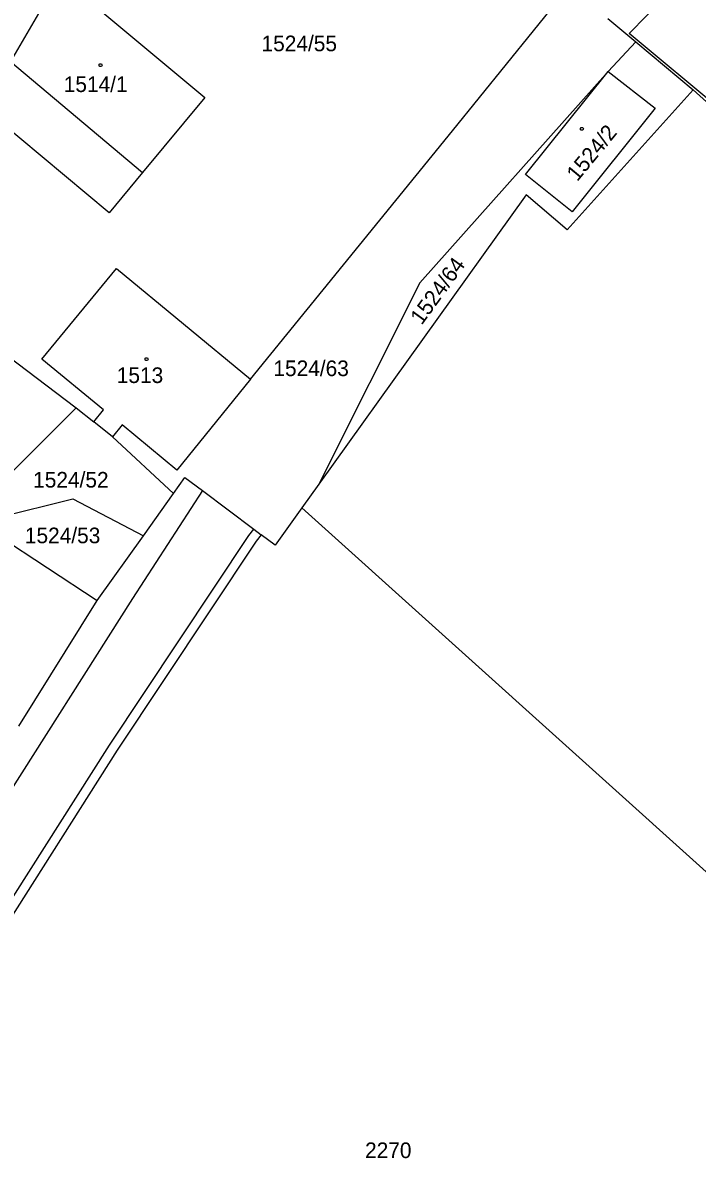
# Model space of a CAD drawing. Extents: x -609861 to -605046, y -1120287 to -1116307.
# Drawn here: x -606615.9 to -606542.4, y -1118555.1 to -1118431.5 of the extents above; entities that cross this region are included whole.
import ezdxf

# ---------------------------------------------------------------- set-up
doc = ezdxf.new("R2010")
doc.units = 0
for name, color, linetype in [('Vrstva 1', 7, 'Continuous'), ('Vrstva 2', 7, 'Continuous'), ('Vrstva 4', 7, 'Continuous'), ('Vrstva 5', 7, 'Continuous')]:
    doc.layers.add(name, color=color, linetype=linetype)

msp = doc.modelspace()

# ---------------------------------------------------------------- linework, layer by layer
at = {"layer": 'Vrstva 1'}
for p, q in [((-606569.04, -1118443.24), (-606544.44, -1118412.8)), ((-606611.82, -1118426.41), (-606617.2, -1118435.69)), ((-606611.82, -1118426.41), (-606596.05, -1118439.61)), ((-606549.81, -1118432.64), (-606543.87, -1118426.57)), ((-606552.12, -1118430.99), (-606549.1, -1118433.52)), ((-606549.1, -1118433.52), (-606552.1, -1118436.77)), ((-606478.66, -1118491.88), (-606549.81, -1118432.64)), ((-606549.1, -1118433.52), (-606542.85, -1118438.76)), ((-606552.1, -1118436.77), (-606572.62, -1118459.78)), ((-606561.09, -1118447.99), (-606552.1, -1118436.77)), ((-606552.1, -1118436.77), (-606546.97, -1118440.77)), ((-606596.05, -1118439.61), (-606602.81, -1118447.76)), ((-606542.85, -1118438.76), (-606556.55, -1118454.01)), ((-606463.29, -1118510.38), (-606542.85, -1118438.76)), ((-606606.45, -1118452.13), (-606620.13, -1118440.73)), ((-606546.97, -1118440.77), (-606556.02, -1118452.05)), ((-606591.05, -1118470.26), (-606569.04, -1118443.24)), ((-606602.81, -1118447.76), (-606606.45, -1118452.13)), ((-606556.02, -1118452.05), (-606561.09, -1118447.99)), ((-606561.04, -1118450.18), (-606583.62, -1118481.68)), ((-606556.55, -1118454.01), (-606561.04, -1118450.18)), ((-606613.79, -1118468.06), (-606605.66, -1118458.22)), ((-606605.66, -1118458.22), (-606591.05, -1118470.26)), ((-606629.02, -1118459), (-606610.07, -1118473.37)), ((-606572.62, -1118459.78), (-606583.62, -1118481.68)), ((-606607.06, -1118473.59), (-606613.79, -1118468.06)), ((-606591.05, -1118470.26), (-606599.08, -1118480.15)), ((-606616.83, -1118480.17), (-606610.07, -1118473.37)), ((-606610.07, -1118473.37), (-606608.11, -1118474.88)), ((-606608.11, -1118474.88), (-606607.06, -1118473.59)), ((-606606.1, -1118476.53), (-606608.11, -1118474.88)), ((-606605.05, -1118475.24), (-606606.1, -1118476.53)), ((-606599.08, -1118480.15), (-606605.05, -1118475.24)), ((-606606.1, -1118476.53), (-606599.46, -1118482.7)), ((-606599.46, -1118482.7), (-606598.2, -1118480.94)), ((-606598.2, -1118480.94), (-606596.29, -1118482.38)), ((-606583.62, -1118481.68), (-606585.46, -1118484.25)), ((-606602.73, -1118487.29), (-606599.46, -1118482.7)), ((-606596.29, -1118482.38), (-606590.7, -1118486.58)), ((-606620.73, -1118485.85), (-606610.42, -1118483.27)), ((-606610.42, -1118483.27), (-606602.73, -1118487.29)), ((-606585.46, -1118484.25), (-606588.38, -1118488.32)), ((-606585.46, -1118484.25), (-606508.98, -1118553.09)), ((-606620.73, -1118485.85), (-606607.77, -1118494.36)), ((-606590.7, -1118486.58), (-606589.9, -1118487.18)), ((-606607.77, -1118494.36), (-606602.73, -1118487.29)), ((-606590.45, -1118487.87), (-606605.59, -1118510.64)), ((-606589.9, -1118487.18), (-606590.45, -1118487.87)), ((-606588.38, -1118488.32), (-606589.9, -1118487.18)), ((-606616.29, -1118508.02), (-606607.77, -1118494.36)), ((-606605.59, -1118510.64), (-606624.75, -1118540.77))]:
    msp.add_line(p, q, dxfattribs=at)
at = {"layer": 'Vrstva 4'}
for p, q in [((-606617.2, -1118435.69), (-606602.81, -1118447.76)), ((-606596.29, -1118482.38), (-606603.93, -1118494.12)), ((-606591.26, -1118487.28), (-606590.7, -1118486.58)), ((-606606.43, -1118510.09), (-606591.26, -1118487.28)), ((-606603.93, -1118494.12), (-606618.89, -1118517.68)), ((-606625.6, -1118540.24), (-606606.43, -1118510.09))]:
    msp.add_line(p, q, dxfattribs=at)
at = {"layer": 'Vrstva 5'}
for points in [[(-606607.31, -1118435.93), (-606607.22, -1118436.08), (-606607.31, -1118436.23), (-606607.49, -1118436.23), (-606607.58, -1118436.08), (-606607.49, -1118435.93)], [(-606554.87, -1118442.86), (-606554.78, -1118443.01), (-606554.87, -1118443.16), (-606555.05, -1118443.16), (-606555.14, -1118443.01), (-606555.05, -1118442.86)], [(-606602.29, -1118467.92), (-606602.2, -1118468.07), (-606602.29, -1118468.22), (-606602.47, -1118468.22), (-606602.56, -1118468.07), (-606602.47, -1118467.92)]]:
    msp.add_lwpolyline(points, close=True, dxfattribs=at)

# ---------------------------------------------------------------- texts
at = {"layer": 'Vrstva 2'}
for s, p in [('1524/55', (-606589.857, -1118434.56)), ('1514/1', (-606611.407, -1118439)), ('1524/63', (-606588.567, -1118469.92)), ('1513', (-606605.627, -1118470.67)), ('1524/52', (-606614.737, -1118482.05)), ('1524/53', (-606615.637, -1118488.11)), ('2270', (-606578.583, -1118555.03))]:
    msp.add_text(s, height=1.7, dxfattribs=at).set_placement(p)
for s, rotation, p in [('1524/2', 50.42029, (-606555.47, -1118448.817)), ('1524/64', 53.97263, (-606572.419, -1118464.442))]:
    msp.add_text(s, height=1.7, rotation=rotation, dxfattribs=at).set_placement(p)

doc.saveas('drawing.dxf')
